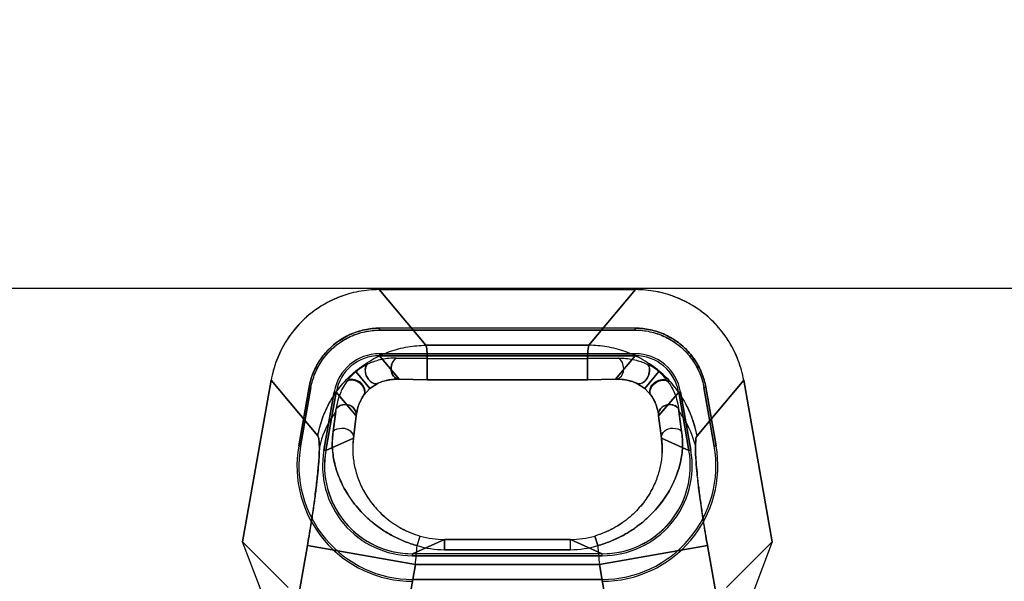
# Model space of a CAD drawing. Header units: millimetres. Extents: x 0 to 297, y 0 to 210.
# Tile 423 of 438: x 242.277 to 242.545, y 159.757 to 159.91. Entities that reach past the tile are written whole.
import ezdxf

# ---------------------------------------------------------------- set-up
doc = ezdxf.new("R2010")
doc.units = ezdxf.units.MM
doc.header["$LTSCALE"] = 16.335
doc.layers.get('0').update_dxf_attribs({"linetype": 'CONTINUOUS'})
for name, color, linetype in [('AXES_REF', 7, 'CONTINUOUS'), ('INTFCLR_1', 7, 'CONTINUOUS'), ('INTFCLR_144815', 7, 'CONTINUOUS'), ('INTFCLR_72935', 7, 'CONTINUOUS')]:
    doc.layers.add(name, color=color, linetype=linetype)

msp = doc.modelspace()

# ---------------------------------------------------------------- linework, layer by layer
at = {"color": 7, "linetype": 'Continuous'}
for radius in [5.8174969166, 5.817, 5.7797484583]:
    msp.add_circle((241.4979109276, 154.8339782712), radius, dxfattribs=at)
msp.add_arc((241.4979109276, 154.8339782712), 5.76, 278.2771290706, 261.7228709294, dxfattribs=at)
at = {"layer": 'AXES_REF', "color": 7, "linetype": 'Continuous'}
msp.add_arc((241.4979109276, 154.8339782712), 5.892, 113.0826660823, 66.91733391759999, dxfattribs=at)
at = {"layer": 'AXES_REF', "color": 9, "linetype": 'Continuous'}
msp.add_arc((241.4979109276, 154.8339782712), 5.3067073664, 94.4118118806, 85.5881881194, dxfattribs=at)
at = {"layer": 'INTFCLR_1', "color": 9, "linetype": 'Continuous'}
for p, q in [((242.387872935, 159.8215132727), (242.3751558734, 159.8366688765)), ((242.4450014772, 159.8366688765), (242.4322844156, 159.8215132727)), ((242.387872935, 159.8215132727), (242.4322844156, 159.8215132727)), ((242.3752454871, 159.8191934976), (242.3752455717, 159.8186686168)), ((242.3806425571, 159.8122369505), (242.3752455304, 159.8186688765)), ((242.3882600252, 159.8179129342), (242.3798024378, 159.8179854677)), ((242.3882600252, 159.8179129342), (242.3882600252, 159.812104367)), ((242.3882600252, 159.8179129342), (242.4318973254, 159.8179129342)), ((242.4318973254, 159.812104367), (242.4318979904, 159.8179129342)), ((242.4403549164, 159.8179854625), (242.43189733, 159.8179128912)), ((242.4449118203, 159.8186688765), (242.4395147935, 159.8122369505)), ((242.4449117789, 159.8186686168), (242.4449118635, 159.8191934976)), ((242.3688029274, 159.8143159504), (242.3726456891, 159.8097459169)), ((242.4513543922, 159.8143159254), (242.4475116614, 159.809745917)), ((242.3457240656, 159.8119726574), (242.3584411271, 159.7968170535)), ((242.3882600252, 159.8121061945), (242.3806425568, 159.8122369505)), ((242.4318973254, 159.8121061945), (242.3882600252, 159.8121061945)), ((242.4395147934, 159.8122369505), (242.4318973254, 159.8121061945)), ((242.4617162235, 159.7968170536), (242.4744332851, 159.8119726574)), ((242.3726456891, 159.8097459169), (242.3709004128, 159.8078097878)), ((242.3749057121, 159.8111672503), (242.3726456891, 159.8097459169)), ((242.4475116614, 159.809745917), (242.4452548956, 159.8111657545)), ((242.4492577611, 159.8078085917), (242.4475116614, 159.809745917)), ((242.3634352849, 159.8087586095), (242.362918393, 159.8088498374)), ((242.3634350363, 159.8087586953), (242.3689094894, 159.8022344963)), ((242.4512478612, 159.8022344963), (242.4567223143, 159.8087586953)), ((242.4572389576, 159.8088498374), (242.4567220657, 159.8087586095)), ((242.4575320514, 159.7980339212), (242.4566822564, 159.8042803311)), ((242.3633698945, 159.803444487), (242.3626252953, 159.7980339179)), ((242.3689094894, 159.8022344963), (242.3681320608, 159.7962231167)), ((242.4520252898, 159.7962231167), (242.4512478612, 159.8022344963)), ((242.3681320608, 159.7962231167), (242.3606251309, 159.7928229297)), ((242.4595322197, 159.7928229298), (242.4520252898, 159.7962231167)), ((242.3537584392, 159.7940337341), (242.3532413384, 159.7941248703)), ((242.3601089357, 159.7929139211), (242.3606258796, 159.7928228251)), ((242.4595314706, 159.7928228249), (242.4600484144, 159.7929139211)), ((242.466916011, 159.7941248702), (242.4663989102, 159.7940337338)), ((242.3854805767, 159.7668945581), (242.3863063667, 159.7695198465)), ((242.4346767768, 159.7668945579), (242.4338509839, 159.7695198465)), ((242.3366715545, 159.6595582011), (242.3556043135, 159.7669312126)), ((242.3556043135, 159.7669312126), (242.3850361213, 159.7617415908)), ((242.3929261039, 159.7685930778), (242.3842622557, 159.7646688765)), ((242.3929261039, 159.7657962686), (242.3929261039, 159.7685935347)), ((242.3929261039, 159.7685930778), (242.4272312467, 159.7685930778)), ((242.4272312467, 159.7657962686), (242.4272312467, 159.7685935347)), ((242.435895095, 159.7646688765), (242.4272312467, 159.7685930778)), ((242.4351212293, 159.7617415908), (242.4645530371, 159.7669312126)), ((242.4645530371, 159.7669312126), (242.4834857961, 159.6595582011)), ((242.3842622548, 159.7646706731), (242.3842622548, 159.7641457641)), ((242.4272312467, 159.7657962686), (242.3929261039, 159.7657962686)), ((242.4358949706, 159.7641457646), (242.4358952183, 159.7646706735)), ((242.3850361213, 159.7617415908), (242.3670470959, 159.659720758)), ((242.3850361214, 159.7617415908), (242.4351212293, 159.7617415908)), ((242.4531102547, 159.659720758), (242.4351212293, 159.7617415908)), ((242.3842623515, 159.757172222), (242.384262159, 159.7576972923)), ((242.4358951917, 159.7576972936), (242.4358949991, 159.7571722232))]:
    msp.add_line(p, q, dxfattribs=at)
at = {"layer": 'INTFCLR_1', "color": 6, "linetype": 'Continuous'}
for p, q in [((242.3751558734, 159.8366688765), (242.4450014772, 159.8366688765)), ((242.3752455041, 159.8256333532), (242.3752455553, 159.8261589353)), ((242.4449118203, 159.8261688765), (242.3752455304, 159.8261688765)), ((242.3752455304, 159.8256439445), (242.4449118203, 159.8256439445)), ((242.4449117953, 159.8261589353), (242.4449118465, 159.8256333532)), ((242.4449118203, 159.8191938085), (242.3752455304, 159.8191938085)), ((242.3752455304, 159.8186688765), (242.4449118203, 159.8186688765)), ((242.3457240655, 159.8119726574), (242.3379521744, 159.7678960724)), ((242.4822051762, 159.7678960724), (242.4744332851, 159.8119726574)), ((242.3532390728, 159.7941252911), (242.3560489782, 159.8100610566)), ((242.3537560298, 159.7940341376), (242.3565659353, 159.8099699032)), ((242.3560587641, 159.8100593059), (242.3565763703, 159.8099680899)), ((242.4635809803, 159.8099680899), (242.4640985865, 159.8100593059)), ((242.4635914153, 159.8099699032), (242.4664013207, 159.7940341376)), ((242.4641083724, 159.8100610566), (242.4669182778, 159.7941252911)), ((242.3629180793, 159.8088498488), (242.3601081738, 159.7929140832)), ((242.3606251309, 159.7928229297), (242.3634350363, 159.8087586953)), ((242.4567223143, 159.8087586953), (242.4595322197, 159.7928229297)), ((242.4600491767, 159.7929140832), (242.4572392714, 159.8088498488)), ((242.3432564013, 159.7539500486), (242.3379521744, 159.7678960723)), ((242.3379521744, 159.7678960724), (242.3503728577, 159.7554753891)), ((242.4697844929, 159.7554753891), (242.4822051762, 159.7678960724)), ((242.4822051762, 159.7678960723), (242.4769009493, 159.7539500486)), ((242.435895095, 159.7646688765), (242.3842622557, 159.7646688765)), ((242.3842622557, 159.7641439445), (242.435895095, 159.7641439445)), ((242.435895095, 159.7576938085), (242.3842622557, 159.7576938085))]:
    msp.add_line(p, q, dxfattribs=at)
for centre, radius, start, end in [((242.3752437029, 159.8066783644), 0.012515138, 89.9916338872, 170.0083660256), ((242.3752425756, 159.8066798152), 0.0119886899, 89.99887922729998, 170.0021470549), ((242.4449136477, 159.8066783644), 0.012515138, 9.9916339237, 90.00836582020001), ((242.4449148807, 159.8066797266), 0.0119886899, 9.9988799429, 90.00214761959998), ((242.3842508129, 159.7886596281), 0.0314873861, 170.0045577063, 270.0208196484), ((242.3842508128, 159.788659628), 0.0309623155, 170.0046347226, 270.0211725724), ((242.3842508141, 159.7886596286), 0.0245138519, 170.0058561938, 270.0267401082), ((242.4359065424, 159.7886596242), 0.0314873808, 269.979171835, 9.995450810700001), ((242.4359065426, 159.788659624), 0.0309623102, 269.9788185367, 9.9953740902), ((242.4359065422, 159.7886596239), 0.0245138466, 269.9732464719, 9.994157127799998), ((242.3842400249, 159.7886551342), 0.0239793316, 169.9984242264, 270.0027676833), ((242.4358735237, 159.7886613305), 0.0240232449, 345.0078624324, 9.9935268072), ((242.435917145, 159.7886552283), 0.0239795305, 269.9981249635, 344.9949843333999)]:
    msp.add_arc(centre, radius, start, end, dxfattribs=at)
at = {"layer": 'INTFCLR_1', "color": 9, "linetype": 'Continuous'}
for centre, radius, start, end in [((242.1589794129, 159.8296916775), 0.2060688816, 352.6823037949, 352.9166235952), ((242.4304949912, 159.7933226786), 0.0217247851, 356.8989578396, 7.6723788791), ((242.3929256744, 159.7926951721), 0.0241020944, 254.0596645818, 270.0010210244), ((242.4272316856, 159.792695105), 0.0241020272, 269.9989566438, 285.9403577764), ((241.0347397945, 159.880803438), 1.3555352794, 354.960999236, 355.1796137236), ((242.3929345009, 159.791639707), 0.0258434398, 253.2362438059, 269.9813834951), ((242.4272231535, 159.7916376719), 0.0258414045, 270.0179443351, 286.7644188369), ((243.7859530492, 159.8808488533), 1.3560726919, 184.8203971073, 185.0389249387)]:
    msp.add_arc(centre, radius, start, end, dxfattribs=at)
at = {"layer": 'INTFCLR_1', "color": 6, "linetype": 'Continuous'}
for points, knots in [([(242.3751558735, 159.8366688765), (242.3742262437, 159.8366688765), (242.3723657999, 159.8365826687), (242.3696009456, 159.8361943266), (242.3668858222, 159.8355509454), (242.3642452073, 159.8346594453), (242.3617019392, 159.8335268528), (242.359276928, 159.832163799), (242.3569900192, 159.8305815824), (242.3548607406, 159.8287938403), (242.3529070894, 159.8268158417), (242.3511454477, 159.8246642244), (242.3495902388, 159.8223564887), (242.3482558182, 159.8199119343), (242.3471530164, 159.8173524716), (242.3462924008, 159.8147009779), (242.3458852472, 159.8128867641), (242.3457240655, 159.8119726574)], [0, 0, 0, 0, 0.0668458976, 0.1336927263, 0.2004837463, 0.2671935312, 0.3338090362, 0.400383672, 0.4669352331, 0.5334824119, 0.6000118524, 0.6665554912, 0.73315009, 0.7998260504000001, 0.8665291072, 0.9332563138, 1, 1, 1, 1]), ([(242.4744332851, 159.8119726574), (242.4742718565, 159.8128881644), (242.4738638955, 159.8147053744), (242.4730013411, 159.81736079), (242.4718962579, 159.8199229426), (242.4705597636, 159.8223686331), (242.4690027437, 159.8246765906), (242.4672392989, 159.8268280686), (242.465284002, 159.8288054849), (242.4631536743, 159.8305919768), (242.460866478, 159.8321724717), (242.4584416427, 159.8335337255), (242.4558989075, 159.834664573), (242.4532597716, 159.8355542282), (242.4505476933, 159.8361958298), (242.4477870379, 159.8365829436), (242.4459296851, 159.8366688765), (242.4450014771, 159.8366688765)], [0, 0, 0, 0, 0.0668459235, 0.1336927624, 0.2004837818, 0.2671935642, 0.3338090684, 0.4003837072, 0.4669352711, 0.5334824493, 0.6000118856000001, 0.6665555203, 0.7331501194, 0.7998260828, 0.8665291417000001, 0.9332563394, 1, 1, 1, 1]), ([(242.3560489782, 159.8100610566), (242.3561662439, 159.8107264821), (242.3564788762, 159.8120619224), (242.357167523, 159.8140258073), (242.3580749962, 159.8159406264), (242.3591882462, 159.8177634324), (242.3604780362, 159.8194430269), (242.3619155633, 159.8209497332), (242.3634908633, 159.8222715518), (242.3652101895, 159.8234198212), (242.3670715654, 159.8243940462), (242.3690540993, 159.8251785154), (242.3711083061, 159.8257481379), (242.3731810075, 159.8260915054), (242.3745646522, 159.8261689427), (242.3752455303, 159.8261688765)], [0, 0, 0, 0, 0.0745524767, 0.1509807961, 0.2292183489, 0.3079139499, 0.3862044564, 0.4624332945, 0.5372331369, 0.6126412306, 0.6901179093, 0.7686076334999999, 0.8474540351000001, 0.9248738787, 1, 1, 1, 1]), ([(242.3565659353, 159.8099699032), (242.3566796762, 159.8106153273), (242.3569834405, 159.811911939), (242.3576530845, 159.8138210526), (242.3585365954, 159.8156857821), (242.3596209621, 159.8174622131), (242.3608764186, 159.8190987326), (242.3622724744, 159.8205629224), (242.3638011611, 159.8218470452), (242.3654712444, 159.8229621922), (242.3672845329, 159.8239121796), (242.3692185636, 159.8246775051), (242.3712217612, 159.8252335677), (242.3732392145, 159.8255684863), (242.3745844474, 159.8256440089), (242.3752455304, 159.8256439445)], [0, 0, 0, 0, 0.0743166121, 0.1506607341, 0.2290133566, 0.3078648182, 0.3862250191, 0.4624616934, 0.5368207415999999, 0.6121572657, 0.6897409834, 0.76851829, 0.8475763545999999, 0.9250355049, 1, 1, 1, 1]), ([(242.4449118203, 159.8261688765), (242.4455868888, 159.8261689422), (242.4469548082, 159.826093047), (242.4490068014, 159.8257566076), (242.4510491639, 159.8251963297), (242.4530377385, 159.8244165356), (242.4549167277, 159.8234387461), (242.4566510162, 159.8222836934), (242.4582279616, 159.8209622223), (242.4596578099, 159.8194669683), (242.4609418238, 159.8178023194), (242.4620586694, 159.8159848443), (242.4629763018, 159.8140604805), (242.4636740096, 159.8120797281), (242.4639902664, 159.8107312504), (242.4641083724, 159.8100610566)], [0, 0, 0, 0, 0.07448509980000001, 0.1508136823, 0.2290298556, 0.307717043, 0.3860546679, 0.4622959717, 0.5371773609, 0.612604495, 0.6901286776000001, 0.7687085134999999, 0.8475354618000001, 0.9249132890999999, 1, 1, 1, 1]), ([(242.4449118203, 159.8256439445), (242.4455671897, 159.8256440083), (242.4468968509, 159.8255700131), (242.4488932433, 159.8252420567), (242.4508830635, 159.8246957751), (242.4528208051, 159.8239363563), (242.4546504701, 159.8229841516), (242.4563348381, 159.8218635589), (242.4578649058, 159.8205810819), (242.4592531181, 159.8191300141), (242.4605035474, 159.8175092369), (242.4615930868, 159.8157374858), (242.4624885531, 159.8138612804), (242.4631687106, 159.811932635), (242.4634766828, 159.8106209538), (242.4635914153, 159.8099699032)], [0, 0, 0, 0, 0.0743165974, 0.150660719, 0.2290133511, 0.3078648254, 0.3862250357, 0.4624617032, 0.5368207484, 0.6121572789, 0.6897410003, 0.7685183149, 0.8475763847, 0.9250355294, 1, 1, 1, 1])]:
    msp.add_open_spline(points, degree=3, knots=knots, dxfattribs=at)
at = {"layer": 'INTFCLR_1', "color": 9, "linetype": 'Continuous'}
for points, knots in [([(242.3584411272, 159.7968170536), (242.3587361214, 159.7984298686), (242.359613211, 159.801688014), (242.3612853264, 159.8053244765), (242.3631049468, 159.8083076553), (242.3652346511, 159.8111933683), (242.3686096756, 159.8145849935), (242.3730480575, 159.8176766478), (242.3778853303, 159.819897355), (242.3828718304, 159.8212045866), (242.386233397, 159.8215028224), (242.387872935, 159.8215132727)], [0, 0, 0, 0, 0.1182099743, 0.2420382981, 0.2870462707, 0.3700382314, 0.5000568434, 0.6300754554, 0.757961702, 0.8817900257, 1, 1, 1, 1]), ([(242.3882600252, 159.8179129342), (242.3882445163, 159.8184271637), (242.3881668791, 159.8196222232), (242.3881416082, 159.8208731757), (242.387872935, 159.8215132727)], [0, 0, 0, 0, 0.4256475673, 1, 1, 1, 1]), ([(242.4322844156, 159.8215132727), (242.4320248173, 159.8208945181), (242.4319917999, 159.8196452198), (242.4319135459, 159.818450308), (242.4318973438, 159.8179127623)], [0, 0, 0, 0, 0.5551027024, 1, 1, 1, 1]), ([(242.4617162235, 159.7968170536), (242.4611143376, 159.8001077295), (242.4593192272, 159.8050360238), (242.4553640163, 159.8107485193), (242.4515477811, 159.8145852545), (242.4471092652, 159.817676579), (242.4422720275, 159.8198973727), (242.4372855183, 159.8212045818), (242.4339239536, 159.8215028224), (242.4322844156, 159.8215132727)], [0, 0, 0, 0, 0.2414202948, 0.3694300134, 0.4995741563, 0.6297182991, 0.7577280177, 0.8816758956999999, 1, 1, 1, 1]), ([(242.3798024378, 159.8179854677), (242.3794728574, 159.8179926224), (242.378485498, 159.8179869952), (242.3768378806, 159.8178402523), (242.3745036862, 159.8173690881), (242.3728759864, 159.8167737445), (242.3719221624, 159.8163189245)], [0, 0, 0, 0, 0.1217770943, 0.364573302, 0.6096459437, 1, 1, 1, 1]), ([(242.3806425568, 159.8122369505), (242.3804413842, 159.8122306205), (242.3796606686, 159.8123491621), (242.378633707, 159.8134555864), (242.3781849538, 159.8156115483), (242.3789048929, 159.8174655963), (242.3798024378, 159.8179854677)], [0, 0, 0, 0, 0.0841888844, 0.3210883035, 0.566142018, 1, 1, 1, 1]), ([(242.4395147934, 159.8122369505), (242.4397159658, 159.8122306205), (242.4404966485, 159.8123491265), (242.4415135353, 159.8134447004), (242.4419744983, 159.8155929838), (242.4412634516, 159.8174592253), (242.4403549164, 159.8179854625)], [0, 0, 0, 0, 0.08422678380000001, 0.3212330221, 0.5606314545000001, 1, 1, 1, 1]), ([(242.4403549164, 159.8179854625), (242.4413440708, 159.8180068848), (242.4430064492, 159.8179049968), (242.4456639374, 159.8173657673), (242.4472898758, 159.8167699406), (242.4482396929, 159.8163167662)], [0, 0, 0, 0, 0.3653598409, 0.6113751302, 1, 1, 1, 1]), ([(242.3663570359, 159.8116606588), (242.3665087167, 159.8118718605), (242.3672347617, 159.8128334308), (242.3680802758, 159.8137071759), (242.3688029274, 159.8143159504)], [0, 0, 0, 0, 0.21580247, 1, 1, 1, 1]), ([(242.3688029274, 159.8143159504), (242.3690712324, 159.8145419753), (242.3700482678, 159.8153030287), (242.3711221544, 159.815936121), (242.3719221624, 159.8163189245)], [0, 0, 0, 0, 0.2834458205, 1, 1, 1, 1]), ([(242.3719221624, 159.8163189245), (242.3717805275, 159.8161864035), (242.3714070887, 159.815641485), (242.3712706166, 159.8142884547), (242.371886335, 159.8125041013), (242.3731962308, 159.8109952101), (242.3745472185, 159.8109572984), (242.3749057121, 159.8111672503)], [0, 0, 0, 0, 0.0783078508, 0.2596289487, 0.5220713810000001, 0.8322741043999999, 1, 1, 1, 1]), ([(242.4452548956, 159.8111657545), (242.4458804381, 159.8107991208), (242.4475765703, 159.8114854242), (242.448773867, 159.8134375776), (242.4489819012, 159.8156219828), (242.4482396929, 159.8163167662)], [0, 0, 0, 0, 0.3015710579, 0.5771498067, 1, 1, 1, 1]), ([(242.4513543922, 159.8143159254), (242.451086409, 159.8145415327), (242.4501110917, 159.8153021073), (242.4490383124, 159.815933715), (242.4482396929, 159.8163167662)], [0, 0, 0, 0, 0.2834098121, 1, 1, 1, 1]), ([(242.453801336, 159.8116591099), (242.4536496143, 159.8118703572), (242.4529233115, 159.8128324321), (242.4520785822, 159.8137081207), (242.4513543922, 159.8143159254)], [0, 0, 0, 0, 0.2157430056, 1, 1, 1, 1]), ([(242.3663570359, 159.8116606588), (242.366294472, 159.8115738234), (242.3659465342, 159.8110792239), (242.3653460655, 159.8101071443), (242.3646037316, 159.808595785), (242.3638970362, 159.8066541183), (242.3635862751, 159.8051517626), (242.3634755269, 159.8042805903)], [0, 0, 0, 0, 0.0401385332, 0.2267826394, 0.4277663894, 0.6706511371, 1, 1, 1, 1]), ([(242.3709004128, 159.8078097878), (242.3710229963, 159.8079546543), (242.3714046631, 159.8086695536), (242.3709391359, 159.8102480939), (242.369334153, 159.8118113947), (242.3671709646, 159.8122927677), (242.3663570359, 159.8116606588)], [0, 0, 0, 0, 0.07667451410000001, 0.3152322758, 0.5836180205, 1, 1, 1, 1]), ([(242.3806425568, 159.8122369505), (242.3804028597, 159.8122485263), (242.379685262, 159.8122633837), (242.3784864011, 159.8121887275), (242.3767880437, 159.8118885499), (242.3755999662, 159.8114851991), (242.3749057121, 159.8111672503)], [0, 0, 0, 0, 0.1223166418, 0.3656786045, 0.6107925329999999, 1, 1, 1, 1]), ([(242.4452548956, 159.8111657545), (242.4451334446, 159.811221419), (242.4445477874, 159.8114774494), (242.4433662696, 159.811878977), (242.4415639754, 159.8122260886), (242.4402331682, 159.812271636), (242.4395147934, 159.8122369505)], [0, 0, 0, 0, 0.0680536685, 0.3255425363, 0.6336445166, 1, 1, 1, 1]), ([(242.3709004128, 159.8078097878), (242.3705736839, 159.8073347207), (242.3700313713, 159.8063909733), (242.3692908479, 159.804538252), (242.3690006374, 159.8031384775), (242.3689094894, 159.8022344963)], [0, 0, 0, 0, 0.2895265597, 0.5437663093, 1, 1, 1, 1]), ([(242.3689094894, 159.8022344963), (242.3690680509, 159.8030380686), (242.3683134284, 159.8048087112), (242.3658110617, 159.8056667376), (242.3640278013, 159.8049730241), (242.3634755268, 159.8042805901)], [0, 0, 0, 0, 0.331276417, 0.6417716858, 1, 1, 1, 1]), ([(242.4512478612, 159.8022344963), (242.4512028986, 159.8024623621), (242.4511649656, 159.8033204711), (242.4519617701, 159.8046701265), (242.4540570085, 159.8056667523), (242.4560203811, 159.805110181), (242.4566822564, 159.8042803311)], [0, 0, 0, 0, 0.0934909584, 0.3393508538, 0.5727263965, 1, 1, 1, 1]), ([(242.3633697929, 159.8034443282), (242.3630269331, 159.8029873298), (242.3609698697, 159.8000565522), (242.3595124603, 159.796663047), (242.3588624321, 159.7937228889)], [0, 0, 0, 0, 0.1594749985, 1, 1, 1, 1]), ([(242.3626252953, 159.7980339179), (242.3631875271, 159.7986667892), (242.3649824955, 159.7991313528), (242.3672970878, 159.7985199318), (242.3682813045, 159.7969285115), (242.3681320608, 159.7962231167)], [0, 0, 0, 0, 0.3613633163, 0.6922218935, 1, 1, 1, 1]), ([(242.4520252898, 159.7962231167), (242.451876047, 159.7969285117), (242.4528602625, 159.7985199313), (242.4551748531, 159.7991313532), (242.4569698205, 159.7986667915), (242.4575320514, 159.7980339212)], [0, 0, 0, 0, 0.3077783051, 0.6386370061, 1, 1, 1, 1]), ([(242.3584411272, 159.7968170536), (242.3586716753, 159.7965421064), (242.3588096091, 159.7954213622), (242.3588624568, 159.7944120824), (242.3588624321, 159.7937228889)], [0, 0, 0, 0, 0.3423780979, 1, 1, 1, 1]), ([(242.3626252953, 159.7980339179), (242.3624157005, 159.7966057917), (242.3623089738, 159.7944660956), (242.3625604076, 159.7916680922), (242.3629205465, 159.7896401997), (242.3634551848, 159.7876147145), (242.3641756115, 159.7855720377), (242.3650983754, 159.7834964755), (242.3662468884, 159.781384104), (242.3676433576, 159.779252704), (242.3693089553, 159.7771266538), (242.3709131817, 159.77540713), (242.3723520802, 159.7740647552), (242.3739338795, 159.7727123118), (242.3756565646, 159.771447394), (242.377508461, 159.7702850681), (242.3794926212, 159.7691752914), (242.3821309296, 159.767960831), (242.3843436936, 159.7672102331), (242.3854805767, 159.7668945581)], [0, 0, 0, 0, 0.1031009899, 0.1518010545, 0.2004991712, 0.2500251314, 0.3012731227, 0.3550459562, 0.4121018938, 0.4728303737, 0.5368399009, 0.6047915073, 0.6405577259, 0.6773567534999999, 0.7534035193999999, 0.7929217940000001, 0.8334811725, 0.9157223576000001, 1, 1, 1, 1]), ([(242.3681320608, 159.7962231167), (242.3679652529, 159.7949849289), (242.3678788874, 159.7931290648), (242.3680706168, 159.7906933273), (242.3683499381, 159.7889178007), (242.368768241, 159.7871463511), (242.369333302, 159.7853653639), (242.3700600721, 159.7835644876), (242.3709686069, 159.7817419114), (242.3720755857, 159.7799131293), (242.3733982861, 159.7780986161), (242.3749549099, 159.7763211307), (242.3767589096, 159.7746152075), (242.3784568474, 159.7733017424), (242.3799365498, 159.7723289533), (242.3815189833, 159.7714053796), (242.3836245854, 159.7703967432), (242.3853968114, 159.7697796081), (242.3863063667, 159.7695198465)], [0, 0, 0, 0, 0.1067835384, 0.1577573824, 0.2086929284, 0.2602382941, 0.3131842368, 0.3682384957, 0.426055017, 0.4870545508, 0.5507344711, 0.6177291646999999, 0.6887142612, 0.7626196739, 0.8008633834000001, 0.8400063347, 0.9191524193, 1, 1, 1, 1]), ([(242.4346767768, 159.7668945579), (242.4358186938, 159.7672137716), (242.437501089, 159.7677837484), (242.4396573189, 159.7687112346), (242.4416936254, 159.7697208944), (242.4436130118, 159.7708580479), (242.4453996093, 159.7721100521), (242.4470439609, 159.7733801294), (242.4489012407, 159.7750421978), (242.4514310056, 159.7777530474), (242.453486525, 159.7806024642), (242.4550605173, 159.7835040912), (242.4559888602, 159.7855854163), (242.45670941, 159.7876388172), (242.4572429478, 159.7896659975), (242.4575994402, 159.7916854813), (242.4578473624, 159.7944731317), (242.4577446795, 159.7966075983), (242.4575320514, 159.7980339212)], [0, 0, 0, 0, 0.0847017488, 0.1265763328, 0.1676193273, 0.2470064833, 0.2856300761, 0.3234167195, 0.3953852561, 0.4633725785, 0.588060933, 0.644933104, 0.6989993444, 0.7506816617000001, 0.8002181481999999, 0.8485897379, 0.8969826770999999, 1, 1, 1, 1]), ([(242.4645530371, 159.7669312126), (242.4644017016, 159.7677894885), (242.4640838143, 159.7696319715), (242.4634889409, 159.7732538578), (242.4628195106, 159.7776735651), (242.4621674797, 159.7825849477), (242.4616810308, 159.7869640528), (242.4613849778, 159.7906436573), (242.4612554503, 159.7935476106), (242.4613502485, 159.7954759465), (242.4614930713, 159.7965510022), (242.4617162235, 159.7968170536)], [0, 0, 0, 0, 0.0866994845, 0.1859976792, 0.3651386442, 0.531336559, 0.6789616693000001, 0.8030517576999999, 0.8995236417, 0.9654554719, 1, 1, 1, 1]), ([(242.3588624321, 159.7937228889), (242.3588624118, 159.7930186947), (242.3588122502, 159.7914524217), (242.3586388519, 159.7888869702), (242.358359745, 159.785904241), (242.357979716, 159.7825608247), (242.3575053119, 159.7789201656), (242.3569453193, 159.7750514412), (242.3564461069, 159.7718890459), (242.3559928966, 159.7691647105), (242.3557556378, 159.7677894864), (242.3556043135, 159.7669312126)], [0, 0, 0, 0, 0.0782080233, 0.1739605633, 0.2855419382, 0.4108856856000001, 0.5476541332, 0.6932768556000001, 0.8450127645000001, 0.9032096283, 1, 1, 1, 1]), ([(242.4521879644, 159.7921474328), (242.4521625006, 159.7916676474), (242.4520708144, 159.7905978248), (242.4518119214, 159.7889405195), (242.451395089, 159.7871673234), (242.4508282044, 159.7853763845), (242.4500999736, 159.7835688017), (242.4491923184, 159.7817493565), (242.4480883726, 159.7799229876), (242.4467660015, 159.7781072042), (242.4452102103, 159.77632958), (242.4434087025, 159.7746238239), (242.4413573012, 159.7730350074), (242.4394604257, 159.7718570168), (242.4378315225, 159.7710185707), (242.4361108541, 159.7702501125), (242.4347649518, 159.7697809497), (242.4338509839, 159.7695198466)], [0, 0, 0, 0, 0.0464658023, 0.1037640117, 0.162068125, 0.222459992, 0.2852643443, 0.3503423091, 0.4188907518, 0.4914174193, 0.5673006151, 0.6470344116, 0.7309774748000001, 0.8178174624, 0.8625454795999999, 0.9080731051, 1, 1, 1, 1])]:
    msp.add_open_spline(points, degree=3, knots=knots, dxfattribs=at)
at = {"layer": 'INTFCLR_1', "color": 7, "linetype": 'Continuous'}
for points, knots in [([(242.4491278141, 159.8080020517), (242.4486395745, 159.8085524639), (242.4489619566, 159.8103687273), (242.4506653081, 159.8119447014), (242.4527976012, 159.8125362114), (242.4536153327, 159.8119234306)], [0, 0, 0, 0, 0.3034730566, 0.5785197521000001, 1, 1, 1, 1]), ([(242.4492577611, 159.8078085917), (242.4491351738, 159.8079535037), (242.4487535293, 159.8086684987), (242.4492190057, 159.8102471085), (242.4508242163, 159.8118103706), (242.4529874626, 159.8122913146), (242.453801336, 159.8116591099)], [0, 0, 0, 0, 0.0766869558, 0.3152553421, 0.5836258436, 1, 1, 1, 1]), ([(242.4536153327, 159.8119234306), (242.453731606, 159.8117690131), (242.4541385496, 159.8111817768), (242.454805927, 159.8101244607), (242.4555542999, 159.8085919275), (242.4562610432, 159.8066531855), (242.4565722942, 159.8051515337), (242.4566822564, 159.8042803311)], [0, 0, 0, 0, 0.0696907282, 0.2575060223, 0.4501916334, 0.6834092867, 1, 1, 1, 1]), ([(242.4512478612, 159.8022344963), (242.4511804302, 159.8029032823), (242.4509756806, 159.8040472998), (242.4503279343, 159.8060139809), (242.4496602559, 159.8072608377), (242.4491278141, 159.8080020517)], [0, 0, 0, 0, 0.3249958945, 0.5587458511, 1, 1, 1, 1])]:
    msp.add_open_spline(points, degree=3, knots=knots, dxfattribs=at)
at = {"layer": 'INTFCLR_144815', "color": 6, "linetype": 'Continuous'}
msp.add_line((241.8822711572, 159.8370621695), (242.9378861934, 159.8370621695), dxfattribs=at)
at = {"layer": 'INTFCLR_72935', "color": 9, "linetype": 'Continuous'}
for p, q in [((242.3751558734, 159.8366688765), (242.387872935, 159.8215132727)), ((242.4322844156, 159.8215132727), (242.4450014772, 159.8366688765)), ((242.4322844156, 159.8215132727), (242.387872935, 159.8215132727)), ((242.3752455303, 159.8191934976), (242.3752455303, 159.8186686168)), ((242.3752455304, 159.8186688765), (242.3806425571, 159.8122369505)), ((242.3798024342, 159.8179854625), (242.3882600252, 159.8179129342)), ((242.3882600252, 159.812104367), (242.3882602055, 159.8179129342)), ((242.3882600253, 159.8179129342), (242.4318973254, 159.8179129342)), ((242.4318973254, 159.8179129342), (242.440354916, 159.8179854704)), ((242.4318973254, 159.8179129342), (242.4318973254, 159.812104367)), ((242.4395147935, 159.8122369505), (242.4449118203, 159.8186688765)), ((242.4449118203, 159.8186686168), (242.4449118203, 159.8191934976)), ((242.3726456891, 159.809745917), (242.3688029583, 159.8143159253)), ((242.4475116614, 159.809745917), (242.451354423, 159.8143159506)), ((242.3584411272, 159.7968170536), (242.3457240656, 159.8119726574)), ((242.3806425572, 159.8122369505), (242.3882600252, 159.8121061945)), ((242.3882600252, 159.8121061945), (242.4318973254, 159.8121061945)), ((242.4318973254, 159.8121061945), (242.4395147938, 159.8122369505)), ((242.4744332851, 159.8119726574), (242.4617162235, 159.7968170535)), ((242.3708995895, 159.8078085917), (242.3726456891, 159.809745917)), ((242.3726456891, 159.809745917), (242.374902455, 159.8111657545)), ((242.4452516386, 159.8111672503), (242.4475116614, 159.809745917)), ((242.4475116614, 159.809745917), (242.4492569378, 159.8078097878)), ((242.3629183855, 159.8088497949), (242.3634352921, 159.8087586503)), ((242.3689094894, 159.8022344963), (242.3634350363, 159.8087586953)), ((242.4567223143, 159.8087586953), (242.4512478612, 159.8022344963)), ((242.4572389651, 159.8088497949), (242.4567220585, 159.8087586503)), ((242.3626252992, 159.7980339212), (242.3634750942, 159.8042803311)), ((242.3681320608, 159.7962231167), (242.3689094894, 159.8022344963)), ((242.4512478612, 159.8022344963), (242.4520252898, 159.7962231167)), ((242.4567874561, 159.803444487), (242.4575320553, 159.7980339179)), ((242.3606251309, 159.7928229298), (242.3681320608, 159.7962231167)), ((242.4520252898, 159.7962231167), (242.4595322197, 159.7928229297)), ((242.3532413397, 159.7941248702), (242.3537584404, 159.7940337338)), ((242.36062588, 159.7928228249), (242.3601089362, 159.7929139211)), ((242.4600484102, 159.7929139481), (242.4595314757, 159.7928227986)), ((242.4663989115, 159.7940337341), (242.4669160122, 159.7941248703)), ((242.3854805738, 159.7668945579), (242.3863063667, 159.7695198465)), ((242.4338509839, 159.7695198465), (242.4346767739, 159.7668945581)), ((242.3556043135, 159.7669312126), (242.3366715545, 159.6595582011)), ((242.3850361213, 159.7617415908), (242.3556043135, 159.7669312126)), ((242.3842622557, 159.7646688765), (242.3929261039, 159.7685930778)), ((242.3929261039, 159.7685935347), (242.3929261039, 159.7657962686)), ((242.4272312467, 159.7685930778), (242.3929261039, 159.7685930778)), ((242.4272312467, 159.7657962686), (242.4272312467, 159.7685935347)), ((242.4272312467, 159.7685930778), (242.4358950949, 159.7646688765)), ((242.4645530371, 159.7669312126), (242.4351212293, 159.7617415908)), ((242.4834857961, 159.6595582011), (242.4645530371, 159.7669312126)), ((242.3842622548, 159.7641457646), (242.3842622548, 159.7646706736)), ((242.3929261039, 159.7657962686), (242.4272312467, 159.7657962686)), ((242.4358950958, 159.7641457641), (242.4358950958, 159.7646706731)), ((242.3670470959, 159.659720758), (242.3850361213, 159.7617415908)), ((242.4351212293, 159.7617415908), (242.3850361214, 159.7617415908)), ((242.4351212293, 159.7617415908), (242.4531102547, 159.659720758)), ((242.3842621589, 159.7576972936), (242.3842623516, 159.7571722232)), ((242.4358949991, 159.757172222), (242.4358951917, 159.7576972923))]:
    msp.add_line(p, q, dxfattribs=at)
at = {"layer": 'INTFCLR_72935', "color": 6, "linetype": 'Continuous'}
for p, q in [((242.3751558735, 159.8366688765), (242.4450014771, 159.8366688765)), ((242.3752455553, 159.8261589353), (242.3752455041, 159.8256333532)), ((242.4449118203, 159.8261688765), (242.3752455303, 159.8261688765)), ((242.4449118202, 159.8256439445), (242.3752455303, 159.8256439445)), ((242.4449118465, 159.8256333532), (242.4449117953, 159.8261589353)), ((242.3752455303, 159.8191938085), (242.4449118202, 159.8191938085)), ((242.4449118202, 159.8186688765), (242.3752455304, 159.8186688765)), ((242.3379526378, 159.7678987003), (242.3457240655, 159.8119726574)), ((242.4744332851, 159.8119726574), (242.4822047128, 159.7678987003)), ((242.3560489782, 159.8100610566), (242.3532390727, 159.7941252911)), ((242.3565659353, 159.8099699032), (242.3537560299, 159.7940341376)), ((242.3565763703, 159.8099680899), (242.3560587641, 159.8100593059)), ((242.4640985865, 159.8100593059), (242.4635809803, 159.8099680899)), ((242.4664013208, 159.7940341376), (242.4635914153, 159.8099699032)), ((242.4669182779, 159.7941252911), (242.4641083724, 159.8100610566)), ((242.3601081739, 159.7929140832), (242.3629180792, 159.8088498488)), ((242.3634350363, 159.8087586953), (242.3606251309, 159.7928229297)), ((242.4595322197, 159.7928229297), (242.4567223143, 159.8087586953)), ((242.4572392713, 159.8088498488), (242.4600491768, 159.7929140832)), ((242.3432579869, 159.7539497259), (242.3379526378, 159.7678987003)), ((242.350375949, 159.7554753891), (242.3379526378, 159.7678987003)), ((242.4822047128, 159.7678987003), (242.4697814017, 159.7554753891)), ((242.4822047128, 159.7678987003), (242.4768993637, 159.7539497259)), ((242.4358950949, 159.7646688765), (242.3842622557, 159.7646688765)), ((242.435895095, 159.7641439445), (242.3842622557, 159.7641439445)), ((242.3842622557, 159.7576938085), (242.435895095, 159.7576938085))]:
    msp.add_line(p, q, dxfattribs=at)
for centre, radius, start, end in [((242.3752437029, 159.8066783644), 0.012515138, 89.9916341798, 170.0083660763), ((242.37524247, 159.8066797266), 0.0119886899, 89.99785282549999, 170.0011200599), ((242.4449136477, 159.8066783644), 0.012515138, 9.991633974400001, 90.0083661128), ((242.4449147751, 159.8066798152), 0.0119886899, 9.9978529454, 90.0011212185), ((242.3842508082, 159.7886596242), 0.0314873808, 170.0045492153, 270.0208279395), ((242.384250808, 159.788659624), 0.0309623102, 170.0046259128, 270.0211814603), ((242.3842508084, 159.7886596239), 0.0245138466, 170.0058428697, 270.0267535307), ((242.4359065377, 159.7886596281), 0.0314873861, 269.9791805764, 9.9954422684), ((242.4359065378, 159.788659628), 0.0309623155, 269.9788274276, 9.995365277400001), ((242.4359065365, 159.7886596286), 0.0245138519, 269.9732598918, 9.9941438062), ((242.3842838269, 159.7886613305), 0.0240232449, 170.0064731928, 194.9921375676), ((242.4359173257, 159.7886551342), 0.0239793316, 269.9972385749, 10.0015757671), ((242.3842402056, 159.7886552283), 0.0239795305, 195.0050156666, 270.0018744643)]:
    msp.add_arc(centre, radius, start, end, dxfattribs=at)
at = {"layer": 'INTFCLR_72935', "color": 9, "linetype": 'Continuous'}
for centre, radius, start, end in [((242.6611781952, 159.8296917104), 0.2060691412, 187.0833765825, 187.3176961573), ((242.3896623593, 159.7933226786), 0.0217247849, 172.3276210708, 183.1010421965), ((242.392925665, 159.792695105), 0.0241020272, 254.0596422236, 270.0010433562), ((242.4272316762, 159.7926951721), 0.0241020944, 269.9989789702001, 285.9403354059), ((241.0342043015, 159.8808488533), 1.3560726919, 354.9610750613, 355.1796028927), ((242.3929341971, 159.7916376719), 0.0258414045, 253.2355811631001, 269.9820556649), ((242.4272228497, 159.791639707), 0.0258434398, 270.0186165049, 286.7637561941), ((243.7854175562, 159.880803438), 1.3555352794, 184.8203862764, 185.039000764)]:
    msp.add_arc(centre, radius, start, end, dxfattribs=at)
at = {"layer": 'INTFCLR_72935', "color": 6, "linetype": 'Continuous'}
for points, knots in [([(242.3751558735, 159.8366688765), (242.3742248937, 159.8366688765), (242.3723511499, 159.8365817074), (242.3695649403, 159.83618852), (242.3668253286, 159.83553455), (242.3641705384, 159.8346305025), (242.3616202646, 159.8334859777), (242.3591929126, 159.8321113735), (242.3569073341, 159.8305184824), (242.354783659, 159.8287224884), (242.3528392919, 159.8267400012), (242.3510891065, 159.8245878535), (242.34954729, 159.8222846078), (242.3482276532, 159.8198530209), (242.3471382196, 159.8173111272), (242.3462876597, 159.8146804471), (242.345883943, 159.8128793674), (242.3457240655, 159.8119726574)], [0, 0, 0, 0, 0.0669429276, 0.1346495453, 0.2020436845, 0.2691704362, 0.3360150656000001, 0.402751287, 0.4694641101, 0.5360456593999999, 0.6024530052, 0.6688476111, 0.7352235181, 0.8014660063, 0.8674993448, 0.9337964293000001, 1, 1, 1, 1]), ([(242.4744332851, 159.8119726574), (242.4742716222, 159.8128894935), (242.4738604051, 159.8147196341), (242.4729893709, 159.8173952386), (242.4718696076, 159.8199796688), (242.4705182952, 159.8224371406), (242.4689483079, 159.8247499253), (242.4671730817, 159.8269017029), (242.4652075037, 159.8288759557), (242.4630700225, 159.8306554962), (242.460780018, 159.8322260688), (242.4583566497, 159.8335759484), (242.4558206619, 159.8346943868), (242.4531968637, 159.8355717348), (242.4505044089, 159.8362032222), (242.4477659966, 159.8365840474), (242.4459221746, 159.8366688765), (242.4450014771, 159.8366688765)], [0, 0, 0, 0, 0.0669429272, 0.134649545, 0.2020436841, 0.2691704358, 0.3360150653, 0.4027512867, 0.4694641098, 0.536045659, 0.6024530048, 0.6688476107, 0.7352235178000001, 0.8014660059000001, 0.8674993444, 0.933796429, 1, 1, 1, 1]), ([(242.3752455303, 159.8261688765), (242.3745698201, 159.8261689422), (242.3732002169, 159.8260830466), (242.371150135, 159.8257636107), (242.3691210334, 159.8252113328), (242.3671554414, 159.8244422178), (242.3652900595, 159.8234677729), (242.3635477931, 159.8223037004), (242.3619428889, 159.820962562), (242.360483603, 159.8194499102), (242.3591869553, 159.8177768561), (242.3580751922, 159.8159640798), (242.3571684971, 159.8140481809), (242.3564914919, 159.8120717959), (242.3561668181, 159.8107297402), (242.3560489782, 159.8100610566)], [0, 0, 0, 0, 0.0745499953, 0.1510769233, 0.2285625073, 0.3060654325, 0.3835108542, 0.460297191, 0.5368032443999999, 0.6138228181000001, 0.6917426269, 0.7698681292, 0.8479928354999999, 0.9250884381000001, 1, 1, 1, 1]), ([(242.3565659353, 159.8099699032), (242.3566796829, 159.8106153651), (242.3569940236, 159.8119108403), (242.3576448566, 159.8138204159), (242.3585171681, 159.8156729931), (242.359586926, 159.8174283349), (242.3608365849, 159.8190523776), (242.3622469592, 159.820525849), (242.3638038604, 159.8218375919), (242.3655002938, 159.8229804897), (242.367323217, 159.8239404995), (242.3692492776, 159.8246997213), (242.3712395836, 159.8252449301), (242.3732471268, 159.8255585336), (242.3745864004, 159.8256440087), (242.3752455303, 159.8256439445)], [0, 0, 0, 0, 0.074314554, 0.1508278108, 0.2284084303, 0.3059923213, 0.3834718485, 0.4602992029, 0.5368234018, 0.6138679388, 0.6917878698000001, 0.7699620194, 0.8481650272, 0.9252634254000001, 1, 1, 1, 1]), ([(242.4641083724, 159.8100610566), (242.4639911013, 159.8107265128), (242.4636686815, 159.812060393), (242.4629981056, 159.8140238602), (242.4621018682, 159.815926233), (242.4610031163, 159.8177284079), (242.4597195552, 159.8193962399), (242.4582706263, 159.8209098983), (242.4566711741, 159.8222575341), (242.4549281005, 159.823431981), (242.4530553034, 159.8244184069), (242.4510770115, 159.8251984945), (242.4490327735, 159.8257587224), (242.4469688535, 159.8260822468), (242.4455908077, 159.8261689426), (242.4449118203, 159.8261688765)], [0, 0, 0, 0, 0.0745499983, 0.1510769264, 0.2285625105, 0.3060654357, 0.3835108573, 0.4602971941, 0.5368032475, 0.6138228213, 0.6917426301, 0.7698681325, 0.8479928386, 0.9250884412, 1, 1, 1, 1]), ([(242.4449118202, 159.8256439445), (242.4455672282, 159.8256440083), (242.4468976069, 159.8255594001), (242.4488911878, 159.825250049), (242.4508670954, 159.8247126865), (242.4527815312, 159.8239639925), (242.454597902, 159.8230153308), (242.456293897, 159.8218822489), (242.4578560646, 159.8205767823), (242.4592761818, 159.8191045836), (242.4605381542, 159.8174760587), (242.4616202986, 159.8157110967), (242.4625028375, 159.8138457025), (242.4631602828, 159.8119231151), (242.4634770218, 159.8106190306), (242.4635914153, 159.8099699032)], [0, 0, 0, 0, 0.0743145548, 0.1508278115, 0.2284084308, 0.3059923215, 0.3834718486, 0.4602992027, 0.5368234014, 0.6138679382, 0.6917878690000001, 0.7699620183, 0.8481650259, 0.9252634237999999, 1, 1, 1, 1])]:
    msp.add_open_spline(points, degree=3, knots=knots, dxfattribs=at)
at = {"layer": 'INTFCLR_72935', "color": 9, "linetype": 'Continuous'}
for points, knots in [([(242.3584411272, 159.7968170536), (242.359043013, 159.8001077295), (242.3608381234, 159.8050360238), (242.3647933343, 159.8107485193), (242.3686095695, 159.8145852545), (242.3730480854, 159.817676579), (242.3778853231, 159.8198973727), (242.3828718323, 159.8212045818), (242.386233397, 159.8215028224), (242.387872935, 159.8215132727)], [0, 0, 0, 0, 0.2414202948, 0.3694300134, 0.4995741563, 0.6297182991, 0.7577280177, 0.8816758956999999, 1, 1, 1, 1]), ([(242.387872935, 159.8215132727), (242.3881325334, 159.8208945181), (242.3881655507, 159.8196452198), (242.3882438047, 159.818450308), (242.3882600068, 159.8179127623)], [0, 0, 0, 0, 0.5551027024, 1, 1, 1, 1]), ([(242.4318973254, 159.8179129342), (242.4319128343, 159.8184271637), (242.4319904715, 159.8196222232), (242.4320157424, 159.8208731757), (242.4322844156, 159.8215132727)], [0, 0, 0, 0, 0.4256475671, 1, 1, 1, 1]), ([(242.4617162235, 159.7968170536), (242.4614212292, 159.7984298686), (242.4605441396, 159.801688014), (242.4588720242, 159.8053244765), (242.4570524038, 159.8083076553), (242.4549226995, 159.8111933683), (242.451547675, 159.8145849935), (242.4471092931, 159.8176766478), (242.4422720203, 159.819897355), (242.4372855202, 159.8212045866), (242.4339239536, 159.8215028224), (242.4322844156, 159.8215132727)], [0, 0, 0, 0, 0.1182099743, 0.2420382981, 0.2870462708, 0.3700382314, 0.5000568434, 0.6300754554, 0.757961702, 0.8817900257, 1, 1, 1, 1]), ([(242.3798024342, 159.8179854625), (242.3788132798, 159.8180068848), (242.3771509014, 159.8179049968), (242.3744934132, 159.8173657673), (242.3728674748, 159.8167699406), (242.3719176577, 159.8163167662)], [0, 0, 0, 0, 0.3653598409, 0.6113751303, 1, 1, 1, 1]), ([(242.3798024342, 159.8179854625), (242.3796090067, 159.8178734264), (242.3790701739, 159.8174289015), (242.3784508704, 159.8162589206), (242.3783161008, 159.8144776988), (242.3790276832, 159.8127271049), (242.380196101, 159.8122229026), (242.3806425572, 159.8122369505)], [0, 0, 0, 0, 0.09229319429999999, 0.2837936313, 0.5272167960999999, 0.8155728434, 1, 1, 1, 1]), ([(242.4395147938, 159.8122369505), (242.4397159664, 159.8122306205), (242.440496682, 159.812349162), (242.4415236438, 159.8134555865), (242.4419723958, 159.8156115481), (242.4412524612, 159.8174655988), (242.440354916, 159.8179854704)], [0, 0, 0, 0, 0.0841888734, 0.3210882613, 0.5661419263, 1, 1, 1, 1]), ([(242.440354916, 159.8179854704), (242.4406844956, 159.8179926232), (242.4416718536, 159.8179869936), (242.4433194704, 159.8178402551), (242.4456536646, 159.8173690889), (242.447281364, 159.8167737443), (242.4482351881, 159.8163189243)], [0, 0, 0, 0, 0.1217768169, 0.3645729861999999, 0.6096457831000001, 1, 1, 1, 1]), ([(242.3663560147, 159.8116591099), (242.3665077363, 159.8118703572), (242.3672340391, 159.8128324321), (242.3680787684, 159.8137081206), (242.3688029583, 159.8143159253)], [0, 0, 0, 0, 0.2157430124, 1, 1, 1, 1]), ([(242.3688029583, 159.8143159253), (242.3690709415, 159.8145415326), (242.3700462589, 159.8153021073), (242.3711190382, 159.815933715), (242.3719176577, 159.8163167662)], [0, 0, 0, 0, 0.283409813, 1, 1, 1, 1]), ([(242.374902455, 159.8111657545), (242.3742769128, 159.8107991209), (242.3725807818, 159.8114854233), (242.3713834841, 159.8134375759), (242.3711754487, 159.8156219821), (242.3719176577, 159.8163167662)], [0, 0, 0, 0, 0.3015709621, 0.5771493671, 1, 1, 1, 1]), ([(242.4482351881, 159.8163189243), (242.4488308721, 159.8157615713), (242.448902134, 159.8141852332), (242.4481318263, 159.8123635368), (242.4469606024, 159.810991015), (242.4456101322, 159.8109572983), (242.4452516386, 159.8111672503)], [0, 0, 0, 0, 0.3328584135, 0.516973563, 0.8304847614, 1, 1, 1, 1]), ([(242.451354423, 159.8143159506), (242.451086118, 159.8145419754), (242.4501090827, 159.8153030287), (242.4490351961, 159.8159361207), (242.4482351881, 159.8163189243)], [0, 0, 0, 0, 0.2834458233, 1, 1, 1, 1]), ([(242.4538003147, 159.8116606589), (242.4536486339, 159.8118718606), (242.4529225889, 159.812833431), (242.4520770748, 159.8137071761), (242.451354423, 159.8143159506)], [0, 0, 0, 0, 0.2158024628, 1, 1, 1, 1]), ([(242.374902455, 159.8111657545), (242.375023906, 159.811221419), (242.3756095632, 159.8114774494), (242.376791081, 159.811878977), (242.3785933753, 159.8122260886), (242.3799241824, 159.812271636), (242.3806425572, 159.8122369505)], [0, 0, 0, 0, 0.0680536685, 0.3255425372, 0.6336445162, 1, 1, 1, 1]), ([(242.4395147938, 159.8122369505), (242.4397544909, 159.8122485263), (242.4404720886, 159.8122633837), (242.4416709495, 159.8121887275), (242.4433693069, 159.8118885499), (242.4445573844, 159.8114851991), (242.4452516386, 159.8111672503)], [0, 0, 0, 0, 0.1223166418, 0.3656786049, 0.6107925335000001, 1, 1, 1, 1]), ([(242.4492569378, 159.8078097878), (242.4491343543, 159.8079546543), (242.4487526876, 159.8086695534), (242.4492182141, 159.8102480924), (242.450823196, 159.8118113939), (242.4529863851, 159.8122927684), (242.4538003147, 159.8116606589)], [0, 0, 0, 0, 0.076674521, 0.3152321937, 0.5836175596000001, 1, 1, 1, 1]), ([(242.4538003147, 159.8116606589), (242.4538628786, 159.8115738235), (242.4542108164, 159.8110792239), (242.4548112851, 159.8101071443), (242.4555536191, 159.8085957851), (242.4562603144, 159.8066541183), (242.4565710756, 159.8051517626), (242.4566818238, 159.8042805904)], [0, 0, 0, 0, 0.0401385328, 0.2267826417, 0.4277663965, 0.6706511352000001, 1, 1, 1, 1]), ([(242.4492569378, 159.8078097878), (242.4495836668, 159.8073347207), (242.4501259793, 159.8063909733), (242.4508665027, 159.804538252), (242.4511567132, 159.8031384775), (242.4512478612, 159.8022344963)], [0, 0, 0, 0, 0.2895265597, 0.5437663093, 1, 1, 1, 1]), ([(242.3634750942, 159.8042803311), (242.3640274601, 159.8049728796), (242.3658108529, 159.8056667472), (242.3683134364, 159.8048087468), (242.369068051, 159.803038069), (242.3689094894, 159.8022344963)], [0, 0, 0, 0, 0.3582639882, 0.6687452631, 1, 1, 1, 1]), ([(242.4566818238, 159.8042805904), (242.4565288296, 159.8044724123), (242.4559929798, 159.8049732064), (242.4547281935, 159.8054536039), (242.4529054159, 159.8052690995), (242.4513577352, 159.8040429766), (242.4511496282, 159.8027323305), (242.4512478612, 159.8022344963)], [0, 0, 0, 0, 0.0973293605, 0.2868426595, 0.5166017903, 0.7987136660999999, 1, 1, 1, 1]), ([(242.4567875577, 159.8034443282), (242.4571304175, 159.8029873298), (242.4591874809, 159.8000565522), (242.4606448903, 159.796663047), (242.4612949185, 159.7937228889)], [0, 0, 0, 0, 0.1594749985, 1, 1, 1, 1]), ([(242.3626252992, 159.7980339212), (242.3631875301, 159.7986667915), (242.3649824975, 159.7991313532), (242.367297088, 159.7985199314), (242.3682813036, 159.7969285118), (242.3681320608, 159.7962231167)], [0, 0, 0, 0, 0.361363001, 0.6922216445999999, 1, 1, 1, 1]), ([(242.4520252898, 159.7962231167), (242.4518760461, 159.7969285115), (242.4528602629, 159.7985199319), (242.4551748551, 159.7991313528), (242.4569698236, 159.7986667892), (242.4575320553, 159.7980339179)], [0, 0, 0, 0, 0.3077781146, 0.6386366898, 1, 1, 1, 1]), ([(242.3556043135, 159.7669312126), (242.3557556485, 159.7677894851), (242.3560735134, 159.7696319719), (242.3566684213, 159.7732538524), (242.3573378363, 159.7776735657), (242.3579898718, 159.7825849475), (242.3584763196, 159.7869640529), (242.3587723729, 159.7906436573), (242.3589019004, 159.7935476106), (242.3588071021, 159.7954759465), (242.3586642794, 159.7965510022), (242.3584411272, 159.7968170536)], [0, 0, 0, 0, 0.08669914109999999, 0.1859976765, 0.3651386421, 0.5313365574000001, 0.6789616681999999, 0.803051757, 0.8995236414, 0.9654554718, 1, 1, 1, 1]), ([(242.3854805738, 159.7668945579), (242.3843386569, 159.7672137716), (242.3826562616, 159.7677837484), (242.3805000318, 159.7687112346), (242.3784637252, 159.7697208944), (242.3765443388, 159.7708580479), (242.3747577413, 159.7721100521), (242.3731133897, 159.7733801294), (242.3712561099, 159.7750421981), (242.368726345, 159.7777530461), (242.3666708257, 159.7806024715), (242.3650968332, 159.78350408), (242.3641684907, 159.785585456), (242.3634479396, 159.7876386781), (242.3629144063, 159.7896664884), (242.3623076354, 159.7930997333), (242.3623134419, 159.7959419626), (242.3626252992, 159.7980339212)], [0, 0, 0, 0, 0.08472859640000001, 0.1266164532, 0.167672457, 0.2470847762, 0.2857206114, 0.3235192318, 0.3955105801, 0.4635194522, 0.5882473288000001, 0.6451375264, 0.6992209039, 0.7509196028, 0.8004717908, 0.8488587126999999, 1, 1, 1, 1]), ([(242.4520252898, 159.7962231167), (242.4521920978, 159.7949849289), (242.4522784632, 159.7931290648), (242.4520867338, 159.7906933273), (242.4518074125, 159.7889178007), (242.4513891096, 159.7871463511), (242.4508240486, 159.7853653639), (242.4500972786, 159.7835644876), (242.4491887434, 159.7817419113), (242.4480817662, 159.7799131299), (242.4467590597, 159.7780986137), (242.4452024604, 159.7763211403), (242.4433983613, 159.7746151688), (242.4413381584, 159.7730213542), (242.4390421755, 159.77159873), (242.4365328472, 159.7703968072), (242.4347605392, 159.7697796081), (242.4338509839, 159.7695198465)], [0, 0, 0, 0, 0.1067864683, 0.157761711, 0.2086986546, 0.2602454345, 0.3131928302, 0.3682485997, 0.4260667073, 0.4870679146, 0.5507495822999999, 0.6177461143, 0.6887331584, 0.762640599, 0.8400019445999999, 0.9191502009, 1, 1, 1, 1]), ([(242.4575320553, 159.7980339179), (242.4577416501, 159.7966057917), (242.4578483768, 159.7944660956), (242.457596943, 159.7916680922), (242.4572368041, 159.7896401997), (242.4567021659, 159.7876147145), (242.4559817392, 159.7855720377), (242.4550589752, 159.7834964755), (242.4539104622, 159.781384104), (242.4525139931, 159.779252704), (242.4508483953, 159.7771266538), (242.4492441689, 159.77540713), (242.4478052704, 159.7740647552), (242.4462234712, 159.7727123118), (242.4445007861, 159.771447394), (242.4426488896, 159.7702850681), (242.4406647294, 159.7691752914), (242.4380264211, 159.767960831), (242.435813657, 159.7672102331), (242.4346767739, 159.7668945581)], [0, 0, 0, 0, 0.1031009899, 0.1518010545, 0.2004991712, 0.2500251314, 0.3012731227, 0.3550459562, 0.4121018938, 0.4728303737, 0.5368399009, 0.6047915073, 0.6405577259, 0.6773567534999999, 0.7534035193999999, 0.7929217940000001, 0.8334811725, 0.9157223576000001, 1, 1, 1, 1]), ([(242.4617162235, 159.7968170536), (242.4614856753, 159.7965421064), (242.4613477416, 159.7954213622), (242.4612948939, 159.7944120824), (242.4612949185, 159.7937228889)], [0, 0, 0, 0, 0.3423780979, 1, 1, 1, 1]), ([(242.4612949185, 159.7937228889), (242.4612949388, 159.7930186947), (242.4613451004, 159.7914524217), (242.4615184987, 159.7888869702), (242.4617976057, 159.785904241), (242.4621776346, 159.7825608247), (242.4626520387, 159.7789201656), (242.4632120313, 159.7750514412), (242.4637112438, 159.7718890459), (242.4641644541, 159.7691647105), (242.4644017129, 159.7677894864), (242.4645530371, 159.7669312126)], [0, 0, 0, 0, 0.0782080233, 0.1739605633, 0.2855419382, 0.4108856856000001, 0.5476541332, 0.6932768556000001, 0.8450127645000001, 0.9032096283, 1, 1, 1, 1]), ([(242.3679693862, 159.7921474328), (242.36799485, 159.7916676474), (242.3680865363, 159.7905978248), (242.3683454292, 159.7889405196), (242.3687622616, 159.7871673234), (242.3693291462, 159.7853763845), (242.370057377, 159.7835688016), (242.3709650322, 159.7817493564), (242.372068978, 159.7799229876), (242.3733913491, 159.7781072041), (242.3749471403, 159.77632958), (242.3767486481, 159.7746238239), (242.3788000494, 159.7730350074), (242.3806969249, 159.7718570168), (242.3823258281, 159.7710185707), (242.3840464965, 159.7702501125), (242.3853923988, 159.7697809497), (242.3863063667, 159.7695198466)], [0, 0, 0, 0, 0.0464658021, 0.1037640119, 0.1620681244, 0.2224599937, 0.285264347, 0.3503423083, 0.4188907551, 0.491417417, 0.5673006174, 0.6470344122, 0.7309774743, 0.8178174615, 0.8625454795, 0.9080731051, 1, 1, 1, 1])]:
    msp.add_open_spline(points, degree=3, knots=knots, dxfattribs=at)
at = {"layer": 'INTFCLR_72935', "color": 7, "linetype": 'Continuous'}
for points, knots in [([(242.3665420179, 159.8119234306), (242.3664257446, 159.8117690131), (242.366018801, 159.8111817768), (242.3653514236, 159.8101244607), (242.3646030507, 159.8085919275), (242.3638963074, 159.8066531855), (242.3635850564, 159.8051515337), (242.3634750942, 159.8042803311)], [0, 0, 0, 0, 0.0696907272, 0.2575060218, 0.4501916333, 0.6834092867, 1, 1, 1, 1]), ([(242.3708995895, 159.8078085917), (242.3710221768, 159.8079535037), (242.3714038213, 159.8086684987), (242.3709383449, 159.8102471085), (242.3693331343, 159.8118103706), (242.367169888, 159.8122913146), (242.3663560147, 159.8116591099)], [0, 0, 0, 0, 0.0766869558, 0.3152553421, 0.5836258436, 1, 1, 1, 1]), ([(242.3710295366, 159.8080020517), (242.3715177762, 159.8085524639), (242.371195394, 159.8103687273), (242.3694920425, 159.8119447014), (242.3673597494, 159.8125362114), (242.3665420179, 159.8119234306)], [0, 0, 0, 0, 0.3034730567, 0.578519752, 1, 1, 1, 1]), ([(242.3689094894, 159.8022344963), (242.3689769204, 159.8029032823), (242.36918167, 159.8040472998), (242.3698294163, 159.8060139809), (242.3704970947, 159.8072608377), (242.3710295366, 159.8080020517)], [0, 0, 0, 0, 0.3249958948, 0.5587458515, 1, 1, 1, 1])]:
    msp.add_open_spline(points, degree=3, knots=knots, dxfattribs=at)

doc.saveas('drawing.dxf')
